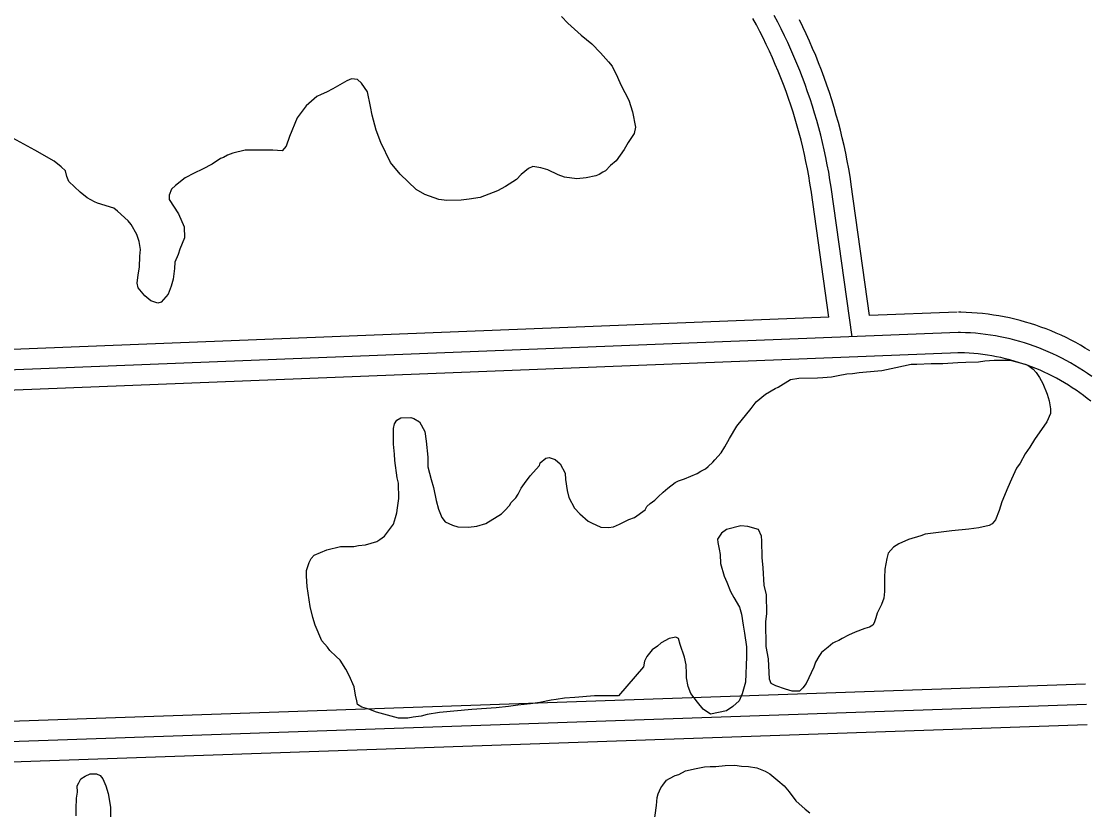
# Model space of a CAD drawing. Extents: x 3313442 to 3351311, y 721974 to 747360.
# Drawn here: x 3330135 to 3330923, y 736281 to 736863 of the extents above; entities that cross this region are included whole.
import ezdxf

# ---------------------------------------------------------------- set-up
doc = ezdxf.new("R2010")
doc.units = 0
doc.layers.add('V-ROAD-CNTR', color=7, linetype='Continuous')
doc.layers.add('V-SITE-VEGE', color=7, linetype='Continuous')

msp = doc.modelspace()

# ---------------------------------------------------------------- linework, layer by layer
at = {"layer": 'V-ROAD-CNTR'}
for points in [[(3330718.22, 736738.14), (3330717.37, 736743.56), (3330716.46, 736748.87), (3330715.47, 736754.17), (3330714.41, 736759.44), (3330713.28, 736764.71), (3330712.06, 736769.96), (3330710.78, 736775.19), (3330709.41, 736780.4), (3330707.98, 736785.59), (3330706.47, 736790.76), (3330704.89, 736795.9), (3330703.23, 736801.03), (3330701.5, 736806.13), (3330699.7, 736811.2), (3330697.82, 736816.25), (3330695.87, 736821.27), (3330693.86, 736826.26), (3330691.77, 736831.23), (3330689.61, 736836.16), (3330687.37, 736841.06), (3330685.07, 736845.93), (3330682.7, 736850.77), (3330680.27, 736855.57), (3330677.76, 736860.33), (3330675.18, 736865.06)], [(3330733.04, 736740.46), (3330732.17, 736746), (3330731.23, 736751.51), (3330730.2, 736757.02), (3330729.1, 736762.51), (3330727.91, 736767.98), (3330726.65, 736773.44), (3330725.32, 736778.87), (3330723.9, 736784.29), (3330722.41, 736789.69), (3330720.84, 736795.06), (3330719.19, 736800.42), (3330717.47, 736805.74), (3330715.67, 736811.05), (3330713.79, 736816.32), (3330711.84, 736821.57), (3330709.82, 736826.79), (3330707.72, 736831.98), (3330705.55, 736837.15), (3330703.3, 736842.27), (3330700.98, 736847.37), (3330698.59, 736852.43), (3330696.13, 736857.46), (3330693.59, 736862.45), (3330690.98, 736867.41)], [(3330747.86, 736742.79), (3330746.98, 736748.43), (3330745.99, 736754.16), (3330744.93, 736759.87), (3330743.78, 736765.57), (3330742.55, 736771.25), (3330741.25, 736776.92), (3330739.86, 736782.56), (3330738.39, 736788.19), (3330736.84, 736793.79), (3330735.21, 736799.37), (3330733.5, 736804.93), (3330731.71, 736810.46), (3330729.84, 736815.97), (3330727.89, 736821.45), (3330725.87, 736826.9), (3330723.77, 736832.32), (3330721.59, 736837.71), (3330719.33, 736843.06), (3330717, 736848.39), (3330714.59, 736853.68), (3330712.11, 736858.94), (3330709.55, 736864.16)], [(3330731.35, 736644.38), (3330718.19, 736738.38)], [(3330748.5, 736630.05), (3330733.04, 736740.46)], [(3330761.47, 736645.57), (3330747.9, 736742.54)], [(3330731.35, 736644.38), (3329356.61, 736589.93)], [(3330826.22, 736648.14), (3330761.47, 736645.57)], [(3330924.24, 736619.57), (3330920.8, 736621.68), (3330917.32, 736623.71), (3330913.79, 736625.67), (3330910.23, 736627.55), (3330906.62, 736629.35), (3330902.97, 736631.07), (3330899.29, 736632.72), (3330895.58, 736634.28), (3330891.83, 736635.77), (3330888.05, 736637.17), (3330884.24, 736638.49), (3330880.4, 736639.73), (3330876.54, 736640.88), (3330872.65, 736641.96), (3330868.74, 736642.95), (3330864.81, 736643.85), (3330860.87, 736644.67), (3330856.9, 736645.4), (3330852.92, 736646.05), (3330848.93, 736646.61), (3330844.92, 736647.09), (3330840.91, 736647.47), (3330836.89, 736647.78), (3330832.86, 736647.99), (3330828.88, 736648.12), (3330827.06, 736648.15)], [(3330826.81, 736633.15), (3329004.74, 736560.99)], [(3330925.49, 736600.65), (3330922.46, 736602.79), (3330919.38, 736604.86), (3330916.27, 736606.87), (3330913.1, 736608.81), (3330909.9, 736610.67), (3330906.66, 736612.47), (3330903.38, 736614.2), (3330900.06, 736615.86), (3330896.71, 736617.44), (3330893.32, 736618.96), (3330889.9, 736620.4), (3330886.46, 736621.76), (3330882.98, 736623.05), (3330879.48, 736624.27), (3330875.95, 736625.41), (3330872.39, 736626.47), (3330868.82, 736627.46), (3330865.22, 736628.36), (3330861.61, 736629.19), (3330857.98, 736629.95), (3330854.33, 736630.62), (3330850.67, 736631.22), (3330847, 736631.73), (3330843.32, 736632.17), (3330839.63, 736632.53), (3330835.93, 736632.81), (3330832.23, 736633), (3330828.52, 736633.12), (3330826.81, 736633.15)], [(3330827.41, 736618.16), (3329357.74, 736559.95)], [(3330924.75, 736582.29), (3330922.11, 736584.41), (3330919.44, 736586.48), (3330916.71, 736588.49), (3330913.95, 736590.44), (3330911.14, 736592.33), (3330908.29, 736594.16), (3330905.4, 736595.93), (3330902.48, 736597.63), (3330899.52, 736599.28), (3330896.53, 736600.85), (3330893.5, 736602.37), (3330890.44, 736603.81), (3330887.35, 736605.2), (3330884.23, 736606.51), (3330881.08, 736607.75), (3330877.91, 736608.93), (3330874.71, 736610.04), (3330871.49, 736611.08), (3330868.25, 736612.05), (3330864.99, 736612.95), (3330861.71, 736613.78), (3330858.41, 736614.54), (3330855.09, 736615.23), (3330851.76, 736615.84), (3330848.42, 736616.39), (3330845.07, 736616.86), (3330841.71, 736617.26), (3330838.34, 736617.58), (3330834.97, 736617.84), (3330831.59, 736618.02), (3330828.16, 736618.13), (3330826.57, 736618.15)], [(3330921.04, 736373.35), (3329366.82, 736319.4)], [(3330921.56, 736358.36), (3328961.06, 736290.31)], [(3330922.08, 736343.37), (3329367.95, 736289.42)]]:
    msp.add_lwpolyline(points, dxfattribs=at)
at = {"layer": 'V-SITE-VEGE'}
for points in [[(3330533.73, 736866.47), (3330538.59, 736861.69), (3330548.31, 736852.81), (3330556.29, 736846.33), (3330562.55, 736839.83), (3330568.46, 736832.98), (3330571.24, 736829.9), (3330575.1, 736821.66), (3330577.56, 736816.17), (3330583.51, 736804.84), (3330586.33, 736796.26), (3330588.49, 736784.9), (3330587.49, 736780.07), (3330583.07, 736773.48), (3330580.01, 736768.29), (3330574.22, 736759.97), (3330570.11, 736756.49), (3330566.35, 736752.67), (3330564.29, 736751.62), (3330561.55, 736749.88), (3330559.14, 736748.82), (3330551.92, 736747.39), (3330545.03, 736746.64), (3330536.06, 736747.95), (3330531.23, 736749.63), (3330523.61, 736753.36), (3330518.43, 736754.7), (3330512.56, 736755.69), (3330509.48, 736754.28), (3330504, 736749.76), (3330500.58, 736746.28), (3330492.35, 736741.05), (3330486.52, 736737.9), (3330473.81, 736732.98), (3330465.55, 736731.53), (3330459.7, 736730.79), (3330449.02, 736730.71), (3330443.15, 736731.35), (3330432.78, 736735.06), (3330426.55, 736738.8), (3330414.74, 736750.08), (3330407.44, 736758.63), (3330400.43, 736773.39), (3330396.91, 736782.67), (3330394.06, 736793.67), (3330392.63, 736800.21), (3330390.48, 736810.87), (3330385.95, 736817.39), (3330383.16, 736820.12), (3330378.68, 736820.43), (3330375.25, 736819.02), (3330364.96, 736813.08), (3330360.15, 736810.63), (3330356.38, 736808.88), (3330352.94, 736807.47), (3330345.07, 736800.52), (3330338.59, 736791.85), (3330332.85, 736778.02), (3330330.49, 736770.76), (3330327.42, 736767.29), (3330320.52, 736767.93), (3330300.19, 736767.76), (3330290.9, 736765.62), (3330287.13, 736764.21), (3330284.04, 736762.46)], [(3330284.04, 736762.46), (3330281.98, 736761.76), (3330275.81, 736757.57), (3330268.6, 736753.72), (3330262.42, 736750.92), (3330255.9, 736747.42), (3330248.71, 736741.85), (3330245.63, 736739.07), (3330243.94, 736734.57), (3330243.97, 736731.47), (3330250.95, 736720.85), (3330255.16, 736711.23), (3330255.23, 736702.96), (3330251.85, 736694.66), (3330250.5, 736690.86), (3330248.13, 736684.98), (3330247.82, 736680.5), (3330246.85, 736672.57), (3330245.52, 736667.39), (3330243.15, 736661.51), (3330238.03, 736655.61), (3330235.62, 736654.9), (3330230.44, 736656.58), (3330225.93, 736660.34), (3330221.06, 736666.16), (3330220.34, 736669.6), (3330220.98, 736675.8), (3330221.97, 736681.33), (3330222.25, 736689.6), (3330222.9, 736694.43), (3330221.82, 736700.28), (3330220.06, 736705.44), (3330215.86, 736712.98), (3330213.77, 736715.72), (3330205.79, 736722.89), (3330203.01, 736724.94), (3330190.92, 736728.63), (3330188.85, 736729.65), (3330183.31, 736732.71), (3330178.11, 736736.8), (3330169.77, 736744.66), (3330168.36, 736748.44), (3330167.3, 736752.57), (3330164.17, 736755.64), (3330158.97, 736759.73), (3330144.77, 736767.89), (3330125.74, 736778.08)], [(3330636.71, 736530.62), (3330640.14, 736532.37), (3330642.2, 736534.11), (3330645.62, 736537.24), (3330646.98, 736538.97), (3330651.76, 736544.18), (3330654.49, 736548.69), (3330657.88, 736554.92), (3330663.32, 736563.92), (3330673.9, 736577.1), (3330677.65, 736581.95), (3330684.5, 736587.52), (3330691.7, 736591.71), (3330693.76, 736592.76), (3330703.02, 736598.35), (3330709.21, 736599.44), (3330723, 736599.55), (3330726.78, 736599.92), (3330733.33, 736600.32), (3330738.14, 736601.39), (3330744.68, 736602.48), (3330748.82, 736602.86), (3330753.64, 736603.59), (3330767.41, 736604.73), (3330770.51, 736605.1), (3330780.83, 736607.25), (3330792.18, 736609.75), (3330796.32, 736609.79), (3330806.99, 736610.22), (3330815.61, 736610.29), (3330826.63, 736611.07), (3330832.49, 736611.11), (3330841.79, 736611.53), (3330846.61, 736612.26), (3330853.5, 736612.66), (3330865.21, 736612.75), (3330876.27, 736609.74), (3330878.34, 736609.07), (3330882.16, 736606), (3330884.58, 736603.6), (3330887.03, 736599.83), (3330889.48, 736595.37), (3330892.64, 736587.47), (3330894.06, 736582.66), (3330895.14, 736576.81), (3330895.17, 736573.36), (3330892.46, 736567.14), (3330883.26, 736553.97), (3330879.86, 736548.43), (3330876.45, 736543.58), (3330872.72, 736536.66), (3330869.99, 736532.84), (3330866.26, 736524.89), (3330863.56, 736518.66), (3330859.17, 736507.94), (3330857.15, 736501.72), (3330854.44, 736494.81), (3330852.06, 736491.69), (3330849.65, 736490.64), (3330842.09, 736488.85), (3330834.86, 736487.76), (3330822.12, 736486.62), (3330802.5, 736484.05), (3330799.4, 736482.99), (3330790.12, 736480.17), (3330782.91, 736477.01), (3330779.14, 736474.56), (3330775.04, 736470.05), (3330774.04, 736466.25), (3330772.72, 736458.32), (3330772.43, 736451.77), (3330772.51, 736441.77), (3330771.86, 736436.94), (3330770.18, 736432.1), (3330767.13, 736425.88), (3330766.12, 736422.42), (3330764.77, 736418.62)], [(3330381.65, 736365.23), (3330380.57, 736371.42), (3330377.06, 736379.67), (3330374.61, 736384.47), (3330370.42, 736390.98), (3330367.3, 736393.71), (3330362.78, 736398.16), (3330361.04, 736400.56), (3330356.87, 736405.35), (3330351.95, 736417.03), (3330350.18, 736422.52), (3330348.04, 736430.78), (3330345.86, 736445.58), (3330345.45, 736453.16), (3330345.42, 736457.29), (3330347.44, 736463.17), (3330348.79, 736466.28), (3330351.19, 736468.71), (3330360.46, 736472.58), (3330370.43, 736475.07), (3330380.42, 736475.15), (3330383.87, 736475.86), (3330389.03, 736476.25), (3330397.28, 736478.73), (3330399.68, 736480.12), (3330403.11, 736482.57), (3330404.47, 736484.65), (3330407.54, 736488.46), (3330409.59, 736491.58), (3330411.27, 736496.42), (3330412.27, 736499.87), (3330412.59, 736503.66), (3330413.57, 736510.56), (3330413.48, 736521.94), (3330412.41, 736525.72), (3330410.58, 736538.45), (3330410.55, 736543.28), (3330409.8, 736550.51), (3330409.71, 736562.22), (3330410.37, 736565.68), (3330412.07, 736568.45), (3330415.16, 736570.19), (3330422.39, 736570.25), (3330424.81, 736569.58), (3330428.96, 736567.2), (3330432.81, 736560), (3330433.91, 736552.77), (3330435.03, 736541.06), (3330435.09, 736533.83), (3330437.58, 736524.54), (3330439.35, 736518.7), (3330441.15, 736509.06), (3330442.92, 736502.53), (3330445.39, 736496.35), (3330447.82, 736493.26), (3330453.36, 736490.9), (3330457.16, 736489.55), (3330465.08, 736489.27), (3330471.28, 736490.01), (3330477.81, 736492.13), (3330489.47, 736499.11), (3330491.87, 736501.54), (3330495.28, 736505.36), (3330496.64, 736507.44), (3330500.06, 736510.92), (3330501.76, 736513.69), (3330504.14, 736518.18), (3330506.52, 736521.65), (3330510.61, 736527.2), (3330517.44, 736534.83), (3330518.12, 736536.9), (3330522.22, 736540.38), (3330524.63, 736540.75), (3330529.12, 736539.41), (3330532.94, 736535.99), (3330536.45, 736529.13), (3330536.82, 736524.65), (3330537.92, 736516.39), (3330539.34, 736511.23), (3330543.54, 736503.34), (3330547.37, 736499.23), (3330553.61, 736493.77), (3330556.03, 736492.41), (3330562.95, 736489.37), (3330568.47, 736489.07), (3330572.26, 736489.44), (3330576.72, 736491.54), (3330583.58, 736495.05), (3330587.71, 736496.46), (3330595.59, 736502.03), (3330596.95, 736504.46), (3330599.34, 736506.89), (3330602.76, 736509.33), (3330605.16, 736511.76), (3330608.92, 736515.23), (3330612.35, 736518.02), (3330617.82, 736522.2), (3330620.23, 736523.6), (3330624.7, 736525.01), (3330633.97, 736528.88), (3330636.71, 736530.62)], [(3330764.77, 736418.62), (3330763.75, 736416.89), (3330761.35, 736415.49), (3330757.91, 736414.43), (3330750.7, 736411.62), (3330745.89, 736409.51), (3330741.08, 736407.06), (3330738.69, 736405.66), (3330736.28, 736404.61), (3330734.22, 736403.56), (3330730.8, 736400.77), (3330726.01, 736396.6), (3330723.96, 736393.82), (3330721.58, 736389.67), (3330720.23, 736385.87), (3330714.47, 736373.76), (3330712.09, 736370.64), (3330709.69, 736368.21), (3330704.18, 736368.17), (3330699.35, 736369.51), (3330692.09, 736372.21), (3330688.63, 736373.9), (3330687.57, 736376.99), (3330686.76, 736392.15), (3330684.96, 736401.09), (3330684.82, 736419.36), (3330685.46, 736425.57), (3330685.35, 736439.35), (3330683.56, 736446.57), (3330682.77, 736459.31), (3330682.02, 736466.89), (3330681.92, 736479.3), (3330681.55, 736482.74), (3330679.45, 736487.54), (3330671.5, 736489.89), (3330666.33, 736490.2), (3330655.67, 736487.7), (3330651.9, 736484.91), (3330649.18, 736480.41), (3330649.19, 736478), (3330650.27, 736473.18), (3330650.99, 736469.05), (3330651.39, 736462.51), (3330653.87, 736453.22), (3330655.98, 736448.76), (3330658.79, 736441.89), (3330661.24, 736437.43), (3330665.43, 736430.23), (3330666.85, 736425.07), (3330667.95, 736416.81), (3330669.03, 736410.96), (3330670.49, 736400.98), (3330670.55, 736393.4), (3330669.67, 736374.78), (3330667.32, 736366.15), (3330664.96, 736360.96), (3330660.51, 736356.79), (3330655.71, 736353.65), (3330644.01, 736351.14), (3330638.47, 736354.89), (3330634.29, 736360.02), (3330629.42, 736366.53), (3330627.31, 736371.68), (3330626.22, 736377.88), (3330626.2, 736381.32), (3330625.8, 736387.52), (3330624.72, 736393.37), (3330621.54, 736402.65), (3330620.13, 736407.12), (3330618.4, 736408.14), (3330613.24, 736407.06), (3330607.4, 736403.92), (3330604.67, 736401.48), (3330600.9, 736398.7), (3330596.8, 736393.84), (3330595.11, 736390.38), (3330594.45, 736386.24), (3330576.01, 736364.72), (3330558.1, 736364.58), (3330543.63, 736363.43), (3330536.06, 736363.02), (3330529.86, 736361.94), (3330526.07, 736361.57), (3330517.82, 736359.78), (3330510.93, 736358.69), (3330501.64, 736357.92), (3330494.75, 736356.83), (3330485.46, 736355.72), (3330467.55, 736354.55), (3330443.79, 736352.29), (3330434.49, 736350.84), (3330430.02, 736349.77), (3330424.17, 736349.03), (3330420.39, 736348.31), (3330413.5, 736348.25), (3330397.26, 736352.6), (3330391.39, 736354.97), (3330386.21, 736356.3), (3330383.09, 736358.35), (3330382.72, 736361.1), (3330381.65, 736365.23)], [(3330601.94, 736269.47), (3330603.89, 736283.62), (3330604.53, 736289.48), (3330605.2, 736292.25), (3330607.23, 736296.74), (3330608.59, 736298.82), (3330611.32, 736302.29), (3330613.72, 736303.69), (3330617.84, 736305.79), (3330620.59, 736306.5), (3330625.4, 736309.29), (3330633.31, 736311.08), (3330639.5, 736312.16), (3330643.63, 736312.54), (3330647.77, 736312.58), (3330654.65, 736313.32), (3330661.89, 736313.38), (3330666.72, 736312.73), (3330671.89, 736312.43), (3330678.1, 736311.44), (3330684.32, 736309.08), (3330687.79, 736307.04), (3330693.68, 736302.26), (3330698.2, 736298.16), (3330702.02, 736293.71), (3330706.9, 736287.2), (3330713.84, 736281.06), (3330717.31, 736278.33)], [(3330175.26, 736276.04), (3330175.22, 736281.21), (3330175.5, 736289.14), (3330176.16, 736293.62), (3330176.12, 736298.1), (3330177.13, 736300.52), (3330178.83, 736303.29), (3330181.92, 736305.39), (3330185.69, 736307.14), (3330190.18, 736307.18), (3330192.94, 736305.82), (3330195.03, 736303.42), (3330197.14, 736298.27), (3330198.91, 736292.43), (3330200.71, 736282.45), (3330200.86, 736263.49)]]:
    msp.add_lwpolyline(points, dxfattribs=at)

doc.saveas('drawing.dxf')
